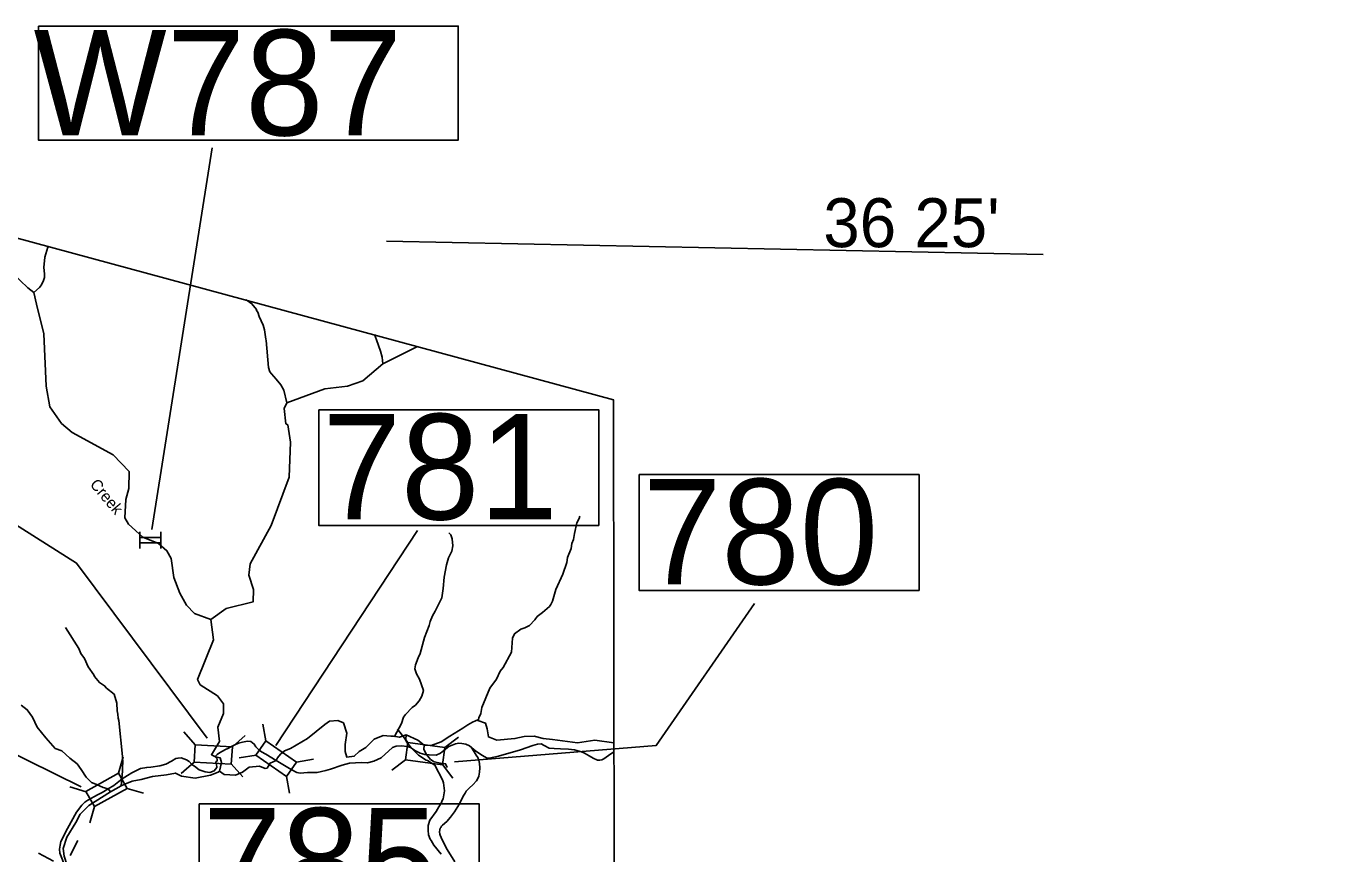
# Model space of a CAD drawing. Extents: x 1248089 to 1457196, y 820910 to 988753.
# Drawn here: x 1390634 to 1407965, y 968715 to 979701 of the extents above; entities that cross this region are included whole.
import ezdxf

# ---------------------------------------------------------------- set-up
doc = ezdxf.new("R2010")
doc.units = 0
for name, color, linetype in [('Exist Boundary Political CountyLine', 7, 'Continuous'), ('Exist Hydrographic Creek Single Shore', 7, 'Continuous'), ('Exist Hydrographic Misc Water Feature', 7, 'Continuous'), ('Exist Road Non-System Type 51', 7, 'Continuous'), ('Exist Road Primary Interstate Structure NCDOT Private Pedestrian  Number Label', 7, 'Continuous'), ('Exist Road Primary Interstate Structure NCDOT Private Pedestrian CELL', 7, 'Continuous'), ('Exist Road Secondary Structure Standard Bridge CELL', 7, 'Continuous'), ('Exist Road Secondary Structure Standard Bridge Number Label', 7, 'Continuous'), ('Map Preparation Longitude Latitude Label', 7, 'Continuous'), ('Map Preparation Longitude Latitude Lines', 7, 'Continuous'), ('Scratch_Level_4', 7, 'Continuous')]:
    doc.layers.add(name, color=color, linetype=linetype)

msp = doc.modelspace()

# ---------------------------------------------------------------- linework, layer by layer
at = {"layer": 'Exist Boundary Political CountyLine'}
msp.add_lwpolyline([(1388653, 977393), (1398430, 974742), (1398439, 968282), (1403322, 960852), (1407138, 960027), (1412797, 962919), (1416682, 961663)], dxfattribs=at)
at = {"layer": 'Exist Hydrographic Creek Single Shore'}
for points in [[(1393086, 971824), (1392871, 971904), (1392765, 972014), (1392676, 972177), (1392597, 972385), (1392561, 972636), (1392504, 972738), (1392390, 972833), (1392183, 972919), (1391995, 973090), (1391946, 973173), (1391960, 973416), (1391996, 973566), (1392001, 973789), (1391789, 974010), (1391245, 974307), (1391105, 974428), (1390951, 974648), (1390899, 974921), (1390871, 975615), (1390771, 976010), (1390735, 976166), (1390659, 976229), (1390455, 976424)], [(1393086, 971824), (1393289, 971971), (1393650, 972062), (1393653, 972223), (1393590, 972415), (1393610, 972565), (1393887, 973075), (1394126, 973714), (1394144, 974180), (1394107, 974407), (1394082, 974424), (1394061, 974625), (1394095, 974699), (1394601, 974886), (1394902, 974923), (1395103, 974994), (1395370, 975217), (1395828, 975448)], [(1393147, 970002), (1393093, 970031), (1393201, 970206), (1393181, 970397), (1393252, 970580), (1393255, 970704), (1393173, 970814), (1392943, 970960), (1392911, 971030), (1393122, 971557), (1393086, 971824)], [(1391754, 969536), (1391722, 969580), (1391655, 969596), (1391558, 969640), (1391501, 969662), (1391430, 969733), (1391364, 969834), (1391311, 969909), (1391214, 969984), (1391108, 970081), (1391020, 970112), (1390897, 970253), (1390782, 970395), (1390720, 970531), (1390650, 970628), (1390570, 970690)], [(1393202, 969813), (1393264, 969769), (1393414, 969760), (1393506, 969800), (1393594, 969866), (1393731, 969879), (1393806, 969848), (1393832, 969853), (1393872, 969919), (1393954, 969953), (1393969, 969990), (1394009, 970038), (1394066, 970082), (1394145, 970113), (1394369, 970244), (1394598, 970430), (1394660, 970474), (1394770, 970487), (1394845, 970452), (1394893, 970319), (1394867, 970165), (1394867, 970072), (1394893, 969997), (1394990, 970010), (1395057, 970072), (1395145, 970125), (1395255, 970235), (1395374, 970284), (1395522, 970272), (1395484, 970280), (1395590, 970262), (1395678, 970293), (1395835, 970226), (1395919, 970156), (1396011, 970151), (1396144, 970200), (1396258, 970279), (1396430, 970381), (1396496, 970429), (1396558, 970465), (1396637, 970497), (1396629, 970487), (1396730, 970451), (1396752, 970376), (1396770, 970266), (1396880, 970226), (1397122, 970244), (1397246, 970271), (1397378, 970275), (1397497, 970244), (1397621, 970231), (1397953, 970190), (1398181, 970222), (1398436, 970188)], [(1395919, 970156), (1395913, 970101), (1395950, 970032), (1396002, 969969), (1396050, 969938), (1396133, 969917), (1396202, 969910), (1396224, 969862)], [(1393202, 969813), (1393226, 969929), (1393208, 969991), (1393147, 970002)], [(1391754, 969536), (1391898, 969617), (1391945, 969641), (1392042, 969681), (1392161, 969703), (1392311, 969743), (1392497, 969765), (1392616, 969787), (1392695, 969747), (1392876, 969720), (1393083, 969760), (1393184, 969800), (1393202, 969813)], [(1391754, 969536), (1391468, 969355), (1391353, 969242), (1391296, 969133), (1391175, 968937), (1391125, 968787), (1391139, 968684), (1391177, 968572), (1391324, 968023), (1391381, 967751), (1391382, 967614), (1391309, 967489), (1391178, 967339), (1390928, 967112), (1390887, 967005)]]:
    msp.add_lwpolyline(points, dxfattribs=at)
at = {"layer": 'Exist Hydrographic Misc Water Feature'}
for points in [[(1390923, 976778), (1390921, 976768), (1390881, 976633), (1390870, 976499), (1390878, 976415), (1390877, 976363), (1390864, 976323), (1390839, 976268), (1390810, 976232), (1390735, 976166)], [(1393557, 976068), (1393632, 976016), (1393690, 975942), (1393694, 975926), (1393709, 975906), (1393726, 975845), (1393780, 975730), (1393799, 975670), (1393814, 975545), (1393822, 975529), (1393852, 975168), (1393871, 975112), (1393891, 975084), (1393955, 975014), (1394014, 974941), (1394056, 974868), (1394095, 974699)], [(1395258, 975606), (1395287, 975537), (1395338, 975388), (1395360, 975307), (1395370, 975217)], [(1397984, 973195), (1397976, 973167), (1397943, 973108), (1397912, 972969), (1397900, 972889), (1397877, 972833), (1397869, 972767), (1397821, 972648), (1397812, 972580), (1397756, 972429), (1397666, 972223), (1397621, 972070), (1397600, 972026), (1397579, 971999), (1397489, 971917), (1397416, 971864), (1397385, 971821), (1397316, 971746), (1397255, 971715), (1397199, 971699), (1397117, 971636), (1397092, 971577), (1397078, 971393), (1396966, 971187), (1396927, 971138), (1396877, 971035), (1396788, 970916), (1396685, 970656), (1396671, 970577), (1396642, 970521), (1396637, 970497)], [(1396243, 972977), (1396270, 972949), (1396289, 972896), (1396297, 972804), (1396284, 972732), (1396242, 972645), (1396214, 972550), (1396182, 972386), (1396169, 972238), (1396151, 972111), (1396065, 971934), (1396028, 971875), (1395998, 971800), (1395983, 971744), (1395924, 971587), (1395865, 971372), (1395836, 971317), (1395804, 971225), (1395795, 971169), (1395817, 971105), (1395856, 971032), (1395907, 970883), (1395885, 970807), (1395852, 970748), (1395801, 970689), (1395760, 970658), (1395670, 970565), (1395645, 970530), (1395616, 970446), (1395522, 970272)], [(1391157, 971718), (1391333, 971440), (1391362, 971375), (1391408, 971306), (1391458, 971197), (1391532, 971092), (1391540, 971071), (1391608, 970988), (1391675, 970947), (1391703, 970914), (1391803, 970834), (1391837, 970715), (1391842, 970611), (1391853, 970571), (1391856, 970515), (1391866, 970486), (1391914, 970005), (1391918, 969921), (1391913, 969869), (1391914, 969813), (1391898, 969617)], [(1396142, 968712), (1396044, 968830), (1396012, 968891), (1395996, 968908), (1395977, 968968), (1395970, 969028), (1395972, 969092), (1395991, 969160), (1396078, 969278), (1396111, 969341), (1396144, 969387), (1396159, 969431), (1396171, 969446), (1396189, 969550), (1396176, 969658), (1396163, 969699), (1396058, 969891), (1395962, 969953), (1395946, 969957), (1395843, 970027), (1395745, 970120), (1395685, 970201), (1395671, 970233), (1395673, 970237), (1395678, 970293)]]:
    msp.add_lwpolyline(points, dxfattribs=at)
at = {"layer": 'Exist Road Non-System Type 51'}
for points in [[(1393147, 970002), (1393150, 970011), (1393169, 970032), (1393200, 970056), (1393280, 970100), (1393313, 970112), (1393350, 970136), (1393403, 970164), (1393452, 970182), (1393507, 970199), (1393573, 970210), (1393615, 970207), (1393662, 970173), (1393684, 970135), (1393722, 970095), (1393760, 970070), (1393815, 970036), (1393954, 969953)], [(1393954, 969953), (1394154, 969834), (1394227, 969796), (1394271, 969788), (1394370, 969794), (1394497, 969794), (1394614, 969820), (1394674, 969840), (1394831, 969893), (1394928, 969919), (1395008, 969925), (1395089, 969929), (1395164, 969925), (1395248, 969945), (1395349, 969988), (1395496, 970125), (1395547, 970143), (1395615, 970149), (1395690, 970141), (1395736, 970127), (1395801, 970082), (1395866, 970050), (1395925, 970034), (1395950, 970032)], [(1395950, 970032), (1395986, 970030), (1396076, 970024), (1396133, 970052), (1396244, 970139), (1396333, 970175), (1396379, 970183), (1396419, 970179), (1396470, 970171), (1396520, 970149), (1396605, 970080), (1396690, 970020), (1396745, 969990), (1396779, 969984), (1396903, 970010), (1397195, 970095), (1397362, 970151), (1397423, 970172), (1397469, 970174), (1397510, 970155), (1397576, 970119), (1397643, 970113), (1397726, 970111), (1397835, 970105), (1397914, 970097), (1398005, 970070), (1398045, 970050), (1398109, 970014), (1398160, 969984), (1398216, 969959), (1398249, 969957), (1398276, 969961), (1398303, 969974), (1398366, 970021), (1398436, 970071)], [(1396540, 970130), (1396581, 970071), (1396608, 970026), (1396628, 969994), (1396641, 969958), (1396652, 969916), (1396655, 969855), (1396650, 969800), (1396641, 969746), (1396630, 969716), (1396611, 969686), (1396564, 969633), (1396519, 969592), (1396477, 969545), (1396460, 969521), (1396435, 969480), (1396385, 969379), (1396321, 969272), (1396267, 969201), (1396218, 969146), (1396161, 969097), (1396148, 969081), (1396138, 969066), (1396132, 969054), (1396125, 969032), (1396121, 969008), (1396124, 968978), (1396130, 968962), (1396155, 968899), (1396224, 968772), (1396323, 968607)], [(1391722, 969580), (1391799, 969623), (1391867, 969676), (1391910, 969711), (1391978, 969757), (1392036, 969792), (1392154, 969846), (1392236, 969863), (1392291, 969865), (1392408, 969883), (1392489, 969906), (1392566, 969945), (1392621, 969979), (1392651, 969986), (1392692, 969988), (1392763, 969963), (1392798, 969942), (1392835, 969902), (1392868, 969877), (1392933, 969830), (1393012, 969802), (1393074, 969794), (1393131, 969816), (1393166, 969860), (1393160, 969905), (1393151, 969928), (1393153, 969935), (1393168, 969948), (1393170, 969959), (1393168, 969974), (1393146, 969999), (1393147, 970002)], [(1391186, 968418), (1391116, 968636), (1391084, 968724), (1391079, 968776), (1391088, 968832), (1391096, 968878), (1391184, 969050), (1391305, 969269), (1391376, 969360), (1391414, 969403), (1391454, 969427), (1391583, 969500), (1391642, 969530), (1391722, 969580)]]:
    msp.add_lwpolyline(points, dxfattribs=at)
at = {"layer": 'Exist Road Primary Interstate Structure NCDOT Private Pedestrian  Number Label'}
msp.add_line((1392302, 973021), (1393103, 978085), dxfattribs=at)
msp.add_lwpolyline([(1390797, 979701), (1396369, 979701), (1396369, 978189), (1390797, 978189)], close=True, dxfattribs=at)
at = {"layer": 'Exist Road Primary Interstate Structure NCDOT Private Pedestrian CELL'}
for p, q in [((1392145, 972989), (1392145, 972769)), ((1392424, 972989), (1392424, 972769))]:
    msp.add_line(p, q, dxfattribs=at)
msp.add_lwpolyline([(1392145, 972842), (1392424, 972842), (1392424, 972915), (1392145, 972915)], close=True, dxfattribs=at)
at = {"layer": 'Exist Road Secondary Structure Standard Bridge CELL'}
for p, q in [((1393816, 970213), (1393777, 970436)), ((1395564, 970372), (1395701, 970192)), ((1392726, 970333), (1392877, 970164)), ((1393372, 970134), (1393541, 970284)), ((1396192, 970125), (1396372, 970263)), ((1393686, 970027), (1393463, 969988)), ((1391924, 970002), (1391862, 969785)), ((1392694, 969782), (1392863, 969932)), ((1393358, 969908), (1393509, 969739)), ((1394447, 969970), (1394224, 969931)), ((1395490, 969825), (1395670, 969962)), ((1396162, 969901), (1396300, 969721)), ((1394130, 969519), (1394091, 969742)), ((1391430, 969540), (1391213, 969603)), ((1392192, 969520), (1391974, 969582)), ((1391540, 969343), (1391478, 969125)), ((1391322, 968893), (1391219, 968692)), ((1390797, 968723), (1390998, 968620))]:
    msp.add_line(p, q, dxfattribs=at)
for points in [[(1394091, 969742), (1393685, 970027), (1393818, 970216), (1394224, 969931)], [(1395701, 970192), (1396192, 970126), (1396162, 969897), (1395670, 969962)], [(1392877, 970164), (1393372, 970135), (1393358, 969904), (1392863, 969932)], [(1391974, 969582), (1391541, 969342), (1391428, 969544), (1391862, 969785)]]:
    msp.add_lwpolyline(points, close=True, dxfattribs=at)
at = {"layer": 'Exist Road Secondary Structure Standard Bridge Number Label'}
msp.add_line((1393950, 970152), (1395829, 973005), dxfattribs=at)
for points in [[(1394518, 974610), (1398234, 974610), (1398234, 973074), (1394518, 973074)], [(1398770, 973749), (1402486, 973749), (1402486, 972212), (1398770, 972212)], [(1392931, 969380), (1396647, 969380), (1396647, 967843), (1392931, 967843)]]:
    msp.add_lwpolyline(points, close=True, dxfattribs=at)
for points in [[(1393039, 970250), (1391305, 972575), (1389212, 973898)], [(1396318, 969938), (1398998, 970155), (1400302, 972039)], [(1391367, 969603), (1388870, 970834), (1387007, 971308)]]:
    msp.add_lwpolyline(points, dxfattribs=at)
at = {"layer": 'Map Preparation Longitude Latitude Lines'}
msp.add_line((1395419, 976848), (1404133, 976669), dxfattribs=at)

# ---------------------------------------------------------------- texts
at = {"layer": 'Exist Road Primary Interstate Structure NCDOT Private Pedestrian  Number Label'}
msp.add_text('W787', height=1400, dxfattribs=at).set_placement((1390733, 978251))
at = {"layer": 'Exist Road Secondary Structure Standard Bridge Number Label'}
for s, p in [('781', (1394568, 973153)), ('780', (1398820, 972291)), ('785', (1392981, 967923))]:
    msp.add_text(s, height=1400, dxfattribs=at).set_placement(p)
at = {"layer": 'Map Preparation Longitude Latitude Label'}
msp.add_text("36 25'", height=650, dxfattribs=at).set_placement((1401215, 976767))
at = {"layer": 'Scratch_Level_4'}
msp.add_text('Creek', height=150, rotation=310.137, dxfattribs=at).set_placement((1391473, 973614))

doc.saveas('drawing.dxf')
